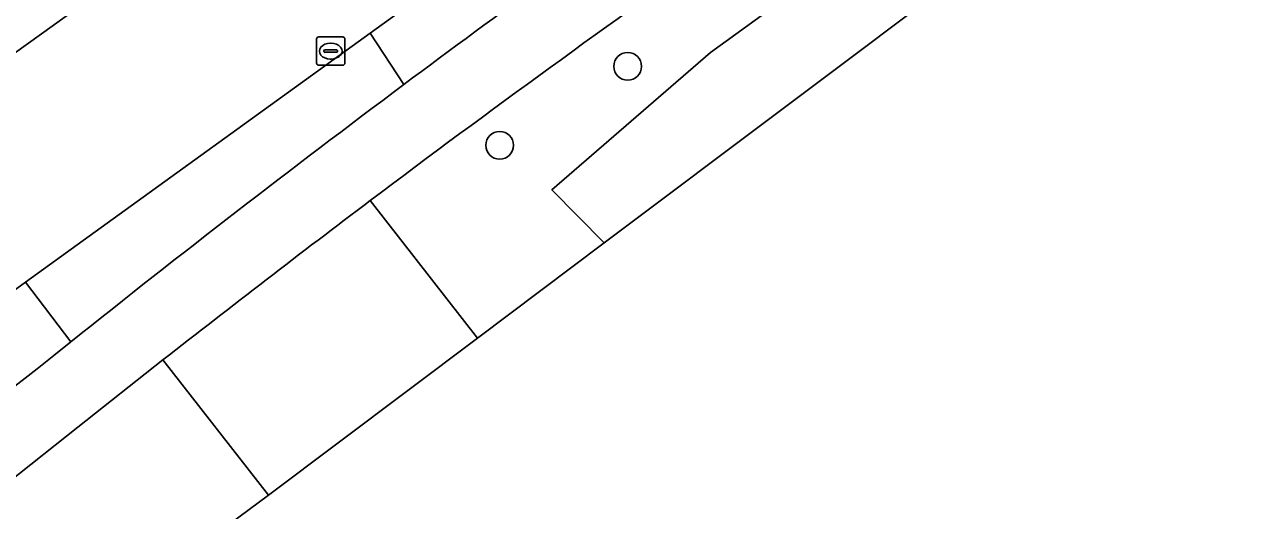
# Model space of a CAD drawing. Extents: x 156141 to 158132, y 385651 to 388333.
# Drawn here: x 157030.6 to 157074.11, y 387313.59 to 387330.73 of the extents above; entities that cross this region are included whole.
import ezdxf

# ---------------------------------------------------------------- set-up
doc = ezdxf.new("R2010")
doc.units = 0
for name, color, linetype in [('IMGEO_Berm_groen', 7, 'Continuous'), ('IMGEO_Berm_halfverhard', 7, 'Continuous'), ('IMGEO_Boom', 7, 'Continuous'), ('IMGEO_Erf', 7, 'Continuous'), ('IMGEO_Fietspad_gesloten', 7, 'Continuous'), ('IMGEO_Hek', 7, 'Continuous'), ('IMGEO_Kolk', 7, 'Continuous'), ('IMGEO_Rijbaan_lokaal_gesloten', 7, 'Continuous'), ('IMGEO_Rijbaan_lokaal_open', 7, 'Continuous'), ('IMGEO_Waterloop', 7, 'Continuous')]:
    doc.layers.add(name, color=color, linetype=linetype)

msp = doc.modelspace()

# ---------------------------------------------------------------- linework, layer by layer
at = {"layer": 'IMGEO_Berm_groen'}
for points in [[(157079.67, 387354.201), (157079.01, 387356.503), (157056.142, 387340.052), (157042.82, 387330.438), (157044.004, 387328.617)], [(157054.852, 387329.756), (157066.195, 387337.97), (157086.627, 387352.143), (157088.074, 387350.393), (157089.226, 387351.217), (157085.739, 387355.502), (157055.607, 387333.807)], [(157042.822, 387324.526), (157046.612, 387319.67), (157051.093, 387323.032), (157049.241, 387324.906), (157054.852, 387329.756)]]:
    msp.add_lwpolyline(points, dxfattribs=at)
msp.add_lwpolyline([(157035.491, 387318.9), (157032.484, 387316.526), (157030.022, 387314.573), (157027.571, 387312.603), (157031.438, 387308.365), (157039.225, 387314.129)], close=True, dxfattribs=at)
for centre, radius, start, end in [((157308.407, 386974.034), 442.311, 125.0871, 126.7109), ((157324.809, 386949.523), 469.195, 125.01232, 126.94164)]:
    msp.add_arc(centre, radius, start, end, dxfattribs=at)
at = {"layer": 'IMGEO_Berm_halfverhard'}
msp.add_lwpolyline([(157031.044, 387318.581), (157031.642, 387319.061), (157032.24, 387319.54), (157030.634, 387321.643), (157029.491, 387320.818), (157026.999, 387319.014), (157023.696, 387316.598), (157025.748, 387314.495), (157028.612, 387316.704)], close=True, dxfattribs=at)
at = {"layer": 'IMGEO_Boom'}
for centre in [(157051.918, 387329.263), (157047.396, 387326.478)]:
    msp.add_circle(centre, 0.489, dxfattribs=at)
at = {"layer": 'IMGEO_Erf'}
msp.add_lwpolyline([(157102.197, 387360.432), (157098.809, 387358.079), (157089.226, 387351.217), (157088.074, 387350.393), (157077.061, 387342.507), (157051.093, 387323.032), (157046.612, 387319.67), (157039.225, 387314.129), (157031.438, 387308.365), (157112.914, 387223.48), (157114.581, 387221.744), (157153.665, 387254.544), (157146.201, 387263.458), (157163.977, 387278.108)], close=True, dxfattribs=at)
at = {"layer": 'IMGEO_Fietspad_gesloten'}
msp.add_lwpolyline([(157032.24, 387319.54), (157031.642, 387319.061), (157031.044, 387318.581), (157028.612, 387316.704), (157025.748, 387314.495), (157022.245, 387311.639), (157020.931, 387310.567), (157000, 387293.499), (156999.323, 387292.947), (156991.426, 387286.507), (156975.448, 387273.477), (156972.534, 387270.974), (156974.112, 387269.023), (156977.074, 387271.5), (156993.494, 387284.877), (157000, 387290.177), (157000.705, 387290.751), (157022.872, 387308.809), (157024.049, 387309.768), (157027.571, 387312.603), (157030.022, 387314.573), (157032.484, 387316.526), (157035.491, 387318.9)], dxfattribs=at)
for centre, radius, start, end in [((157308.407, 386974.034), 442.311, 125.0871, 126.7109), ((157324.809, 386949.523), 469.195, 125.01232, 126.94164), ((157311.737, 386969.467), 447.962, 126.70318, 128.60375), ((157327.999, 386945.335), 474.459, 126.94559, 128.06155)]:
    msp.add_arc(centre, radius, start, end, dxfattribs=at)
at = {"layer": 'IMGEO_Hek'}
for points in [[(157088.074, 387350.393), (157077.061, 387342.507), (157051.093, 387323.032)], [(157051.093, 387323.032), (157046.612, 387319.67)], [(157046.612, 387319.67), (157039.225, 387314.129)], [(157039.225, 387314.129), (157031.438, 387308.365)]]:
    msp.add_lwpolyline(points, dxfattribs=at)
at = {"layer": 'IMGEO_Kolk'}
for p, q in [((157040.924, 387329.375), (157040.924, 387330.227)), ((157040.999, 387330.301), (157041.851, 387330.301)), ((157041.925, 387330.227), (157041.925, 387329.375)), ((157041.183, 387329.795), (157041.183, 387329.807)), ((157041.621, 387329.758), (157041.223, 387329.758)), ((157041.226, 387329.844), (157041.624, 387329.844)), ((157041.412, 387330.081), (157041.437, 387330.081)), ((157041.667, 387329.807), (157041.667, 387329.795)), ((157041.851, 387329.301), (157040.999, 387329.301)), ((157041.435, 387329.521), (157041.41, 387329.521))]:
    msp.add_line(p, q, dxfattribs=at)
for points in [[(157040.924, 387329.375), (157040.924, 387330.227)], [(157040.999, 387330.301), (157041.851, 387330.301)], [(157041.925, 387330.227), (157041.925, 387329.375)], [(157041.851, 387329.301), (157040.999, 387329.301)]]:
    msp.add_lwpolyline(points, dxfattribs=at)
for centre, radius, start, end in [((157041.001, 387330.225), 0.0765, 91.552, 178.448), ((157041.001, 387330.225), 0.0765, 91.552, 178.448), ((157041.849, 387330.225), 0.0765, 1.552, 88.448), ((157041.849, 387330.225), 0.0765, 1.552, 88.448), ((157041.223, 387329.804), 0.0403, 85.8775, 175.7526), ((157041.22, 387329.794), 0.0366, 178.938, 274.7102), ((157041.624, 387329.801), 0.043, 264.8664, 352.4533), ((157041.628, 387329.806), 0.0386, 1.7309, 96.639), ((157041.001, 387329.377), 0.0765, 181.552, 268.448), ((157041.001, 387329.377), 0.0765, 181.552, 268.448), ((157041.849, 387329.377), 0.0765, 271.552, 358.448), ((157041.849, 387329.377), 0.0765, 271.552, 358.448)]:
    msp.add_arc(centre, radius, start, end, dxfattribs=at)
for centre, major_axis, ratio, start_param, end_param in [((157041.411, 387329.801), (-0.387, 0.002), 0.722429, 4.712389, 7.853982), ((157041.436, 387329.801), (-0.39, 0.002), 0.717154, 1.570796, 4.712389)]:
    msp.add_ellipse(centre, major_axis=major_axis, ratio=ratio, start_param=start_param, end_param=end_param, dxfattribs=at)
at = {"layer": 'IMGEO_Rijbaan_lokaal_gesloten'}
for points in [[(156997.716, 387297.744), (157000, 387299.435), (157009.141, 387306.102), (157018.817, 387313.137), (157020.003, 387313.999), (157023.696, 387316.598), (157026.999, 387319.014), (157029.491, 387320.818), (157030.634, 387321.643), (157042.82, 387330.438), (157056.142, 387340.052), (157079.01, 387356.503), (157094.685, 387367.728), (157108.173, 387377.337), (157114.658, 387381.956), (157117.079, 387383.674)], [(157094.285, 387375.711), (157089.79, 387372.469), (157044.527, 387339.983), (157027.89, 387328.042), (157023.668, 387324.954), (157014.651, 387318.478), (157012.196, 387316.674), (157005.465, 387311.794), (157000, 387307.835)]]:
    msp.add_lwpolyline(points, dxfattribs=at)
at = {"layer": 'IMGEO_Rijbaan_lokaal_open'}
for points in [[(157027.89, 387328.042), (157044.527, 387339.983)], [(157044.004, 387328.617), (157042.82, 387330.438), (157030.634, 387321.643), (157032.24, 387319.54)], [(157035.491, 387318.9), (157039.225, 387314.129), (157046.612, 387319.67), (157042.822, 387324.526)]]:
    msp.add_lwpolyline(points, dxfattribs=at)
for centre, radius, start, end in [((157311.737, 386969.467), 447.962, 126.70318, 128.60375), ((157327.999, 386945.335), 474.459, 126.94559, 128.06155)]:
    msp.add_arc(centre, radius, start, end, dxfattribs=at)
at = {"layer": 'IMGEO_Waterloop'}
msp.add_lwpolyline([(157086.627, 387352.143), (157066.195, 387337.97), (157054.852, 387329.756), (157049.241, 387324.906), (157051.093, 387323.032), (157077.061, 387342.507), (157088.074, 387350.393)], close=True, dxfattribs=at)

doc.saveas('drawing.dxf')
